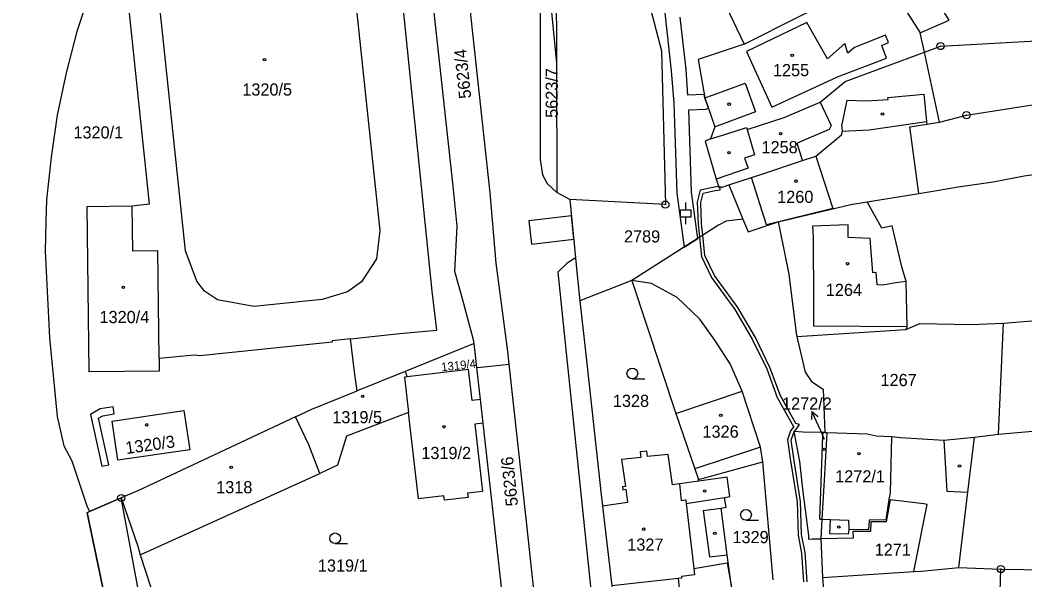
# Model space of a CAD drawing. Extents: x -644096 to -634268, y -1141430 to -1133463.
# Drawn here: x -639124.2 to -638983.7, y -1137978.7 to -1137900.5 of the extents above; entities that cross this region are included whole.
import ezdxf

# ---------------------------------------------------------------- set-up
doc = ezdxf.new("R2010")
doc.units = 0
for name, color, linetype in [('_CIVIL_CONSTRUCTION', 7, 'Continuous'), ('B_Hranice _3D', 7, 'Continuous'), ('M_Svah_Nasyp', 7, 'Continuous'), ('M_Svah_Zarez', 7, 'Continuous'), ('spodek_zarez', 7, 'Continuous'), ('svrsek_osa_sjezdy', 7, 'Continuous'), ('svrsek_osa_terminal_VRT', 7, 'Continuous'), ('svrsek_osa_VRT', 7, 'Continuous'), ('svrsek_popisy_VRT', 7, 'Continuous'), ('terminal_VRT', 7, 'Continuous')]:
    doc.layers.add(name, color=color, linetype=linetype)

msp = doc.modelspace()

# ---------------------------------------------------------------- linework, layer by layer
at = {"layer": '_CIVIL_CONSTRUCTION'}
for centre, radius in [((-638995.5, -1137904.09), 0.5), ((-638995.5, -1137904.09), 0.0303), ((-638991.87, -1137913.74), 0.5), ((-638991.87, -1137913.74), 0.0303), ((-639033.97, -1137926.24), 0.5), ((-639033.97, -1137926.24), 0.0303), ((-639110.05, -1137967.22), 0.5), ((-639110.05, -1137967.22), 0.0303), ((-638987.07, -1137977.15), 0.5), ((-638987.07, -1137977.15), 0.0303)]:
    msp.add_circle(centre, radius, dxfattribs=at)
at = {"layer": 'B_Hranice _3D'}
for points in [[(-639034.03, -1137899.46), (-639033.14, -1137907.55), (-639032.8, -1137912.05), (-639032.39, -1137924.66), (-639031.36, -1137932.17), (-639029.45, -1137930.95), (-639030.33, -1137924.48), (-639030.71, -1137912.98), (-639028.3, -1137912.9), (-639027.96, -1137912.78), (-639028.47, -1137911.34), (-639028.55, -1137910.87), (-639030.82, -1137910.94), (-639031.08, -1137907.37), (-639031.89, -1137900.06)], [(-639014.15, -1137978.91), (-639014.42, -1137974.85), (-639014.92, -1137972.34), (-639015.07, -1137967.73), (-639016.02, -1137961.68), (-639016.38, -1137959.15), (-639016.02, -1137958.07), (-639015.98, -1137958.02), (-639016, -1137957.93), (-639015.92, -1137957.94), (-639015.61, -1137957.52), (-639015.22, -1137956.96), (-639015.74, -1137956.8), (-639017.87, -1137952.97), (-639019.35, -1137948.97), (-639021.38, -1137944.78), (-639023.83, -1137940.61), (-639027.09, -1137936.15), (-639028.46, -1137933.33), (-639028.74, -1137930.5), (-639028.9, -1137928.9), (-639029.01, -1137925.95), (-639028.7, -1137924.65), (-639027.01, -1137924.28), (-639026.3, -1137924.16), (-639026.37, -1137923.75), (-639026.5, -1137923.8), (-639026.54, -1137923.69), (-639027.11, -1137923.78), (-639029.12, -1137924.23), (-639029.51, -1137925.91), (-639029.4, -1137928.94), (-639029.21, -1137930.8), (-639028.94, -1137933.47), (-639027.53, -1137936.41), (-639024.25, -1137940.89), (-639021.82, -1137945.02), (-639019.81, -1137949.17), (-639018.33, -1137953.17), (-639016.08, -1137957.22), (-639016.02, -1137957.24), (-639016.46, -1137957.83), (-639016.9, -1137959.11), (-639016.52, -1137961.76), (-639015.57, -1137967.77), (-639015.42, -1137972.4), (-639014.92, -1137974.91), (-639014.65, -1137978.95)]]:
    msp.add_lwpolyline(points, dxfattribs=at)
for points in [[(-639053.07, -1137928.49), (-639052.69, -1137931.77), (-639046.79, -1137931.08), (-639047.11, -1137927.8)], [(-639111.19, -1137954.47), (-639112.98, -1137954.78), (-639114.35, -1137955.56), (-639112.78, -1137962.79), (-639111.8, -1137962.57), (-639113.21, -1137956.06), (-639112.64, -1137955.74), (-639111.02, -1137955.46)], [(-639107.95, -1138002.03), (-639103.78, -1138000.92), (-639110.05, -1137967.22), (-639114.47, -1137969.11), (-639114.8, -1137969.27)]]:
    msp.add_lwpolyline(points, close=True, dxfattribs=at)
at = {"layer": 'M_Svah_Nasyp'}
for p, q in [((-639077.98, -1137890.99), (-639073.91, -1137929.84)), ((-639101.08, -1137932.7), (-639105.13, -1137893.92)), ((-639000.69, -1137898.61), (-638998.33, -1137902.26)), ((-639014.19, -1137900.8), (-639022.63, -1137904.83)), ((-639011.32, -1137905.89), (-639014.19, -1137900.8)), ((-639008.9, -1137903.71), (-639011.32, -1137905.89)), ((-639008.45, -1137905.07), (-639008.9, -1137903.71)), ((-639003.19, -1137902.59), (-639007.54, -1137904.28)), ((-639003.71, -1137904.01), (-639002.8, -1137903.6)), ((-639002.8, -1137903.6), (-639003.19, -1137902.59)), ((-639022.63, -1137904.83), (-639019.1, -1137912.63)), ((-639007.54, -1137904.28), (-639008.45, -1137905.07)), ((-639003.06, -1137905.78), (-639003.71, -1137904.01)), ((-639009.92, -1137908.37), (-639003.06, -1137905.78)), ((-639027.38, -1137910.94), (-639022.83, -1137909.28)), ((-639022.83, -1137909.28), (-639021.39, -1137913.27)), ((-639019.1, -1137912.63), (-639009.92, -1137908.37)), ((-639002.86, -1137911.29), (-638997.85, -1137910.79)), ((-638997.85, -1137910.79), (-638997.47, -1137914.62)), ((-639028.47, -1137911.34), (-639027.38, -1137910.94)), ((-639012.31, -1137911.93), (-639010.79, -1137915.17)), ((-639008.62, -1137911.66), (-639009.31, -1137915.04)), ((-639008.62, -1137911.66), (-639005.86, -1137911.72)), ((-639005.86, -1137911.72), (-639002.84, -1137911.54)), ((-639002.84, -1137911.54), (-639002.86, -1137911.29)), ((-639021.39, -1137913.27), (-639026.11, -1137915.03)), ((-639026.11, -1137915.03), (-639027.04, -1137915.38)), ((-639009.21, -1137915.99), (-639009.31, -1137915.04)), ((-639022.56, -1137915.73), (-639021.49, -1137919.28)), ((-639011.09, -1137915.75), (-639015.56, -1137917.66)), ((-639010.79, -1137915.17), (-639011.09, -1137915.75)), ((-639014.78, -1137920.09), (-639015.56, -1137917.66)), ((-639021.49, -1137919.28), (-639022.9, -1137919.76)), ((-639022.9, -1137919.76), (-639022.41, -1137921.13)), ((-639012.94, -1137919.48), (-639010.58, -1137926.77)), ((-639022.41, -1137921.13), (-639026.85, -1137922.69)), ((-639019.82, -1137929.05), (-639021.93, -1137922.46)), ((-639010.58, -1137926.77), (-639019.82, -1137929.05)), ((-639008.43, -1137929.08), (-639013.4, -1137929.24)), ((-639008.43, -1137930.82), (-639008.43, -1137929.08)), ((-639073.91, -1137929.84), (-639074.38, -1137933.83)), ((-639013.4, -1137929.24), (-639013.29, -1137930.83)), ((-639013.29, -1137930.83), (-639013.27, -1137939.9)), ((-639005.32, -1137930.99), (-639008.43, -1137930.82)), ((-639004.98, -1137935.77), (-639005.32, -1137930.99)), ((-639099.49, -1137936.94), (-639101.08, -1137932.7)), ((-639074.38, -1137933.83), (-639076.46, -1137937.03)), ((-639004.5, -1137935.74), (-639004.98, -1137935.77)), ((-639004.38, -1137937.45), (-639004.5, -1137935.74)), ((-639098.39, -1137938.34), (-639099.49, -1137936.94)), ((-639076.46, -1137937.03), (-639078.39, -1137938.43)), ((-639003.65, -1137937.47), (-639004.38, -1137937.45)), ((-639002.8, -1137937.33), (-639003.65, -1137937.47)), ((-639001.74, -1137937.15), (-639002.8, -1137937.33)), ((-639000.33, -1137936.99), (-639001.74, -1137937.15)), ((-639096.59, -1137939.56), (-639098.39, -1137938.34)), ((-639078.39, -1137938.43), (-639081.95, -1137939.49)), ((-639091.49, -1137940.49), (-639096.59, -1137939.56)), ((-639081.95, -1137939.49), (-639091.49, -1137940.49)), ((-639013.27, -1137939.9), (-639013.26, -1137943.24)), ((-639000.17, -1137943.31), (-639013.26, -1137943.24)), ((-639032.5, -1137955.41), (-639023.23, -1137952.3)), ((-639012.38, -1137970.17), (-639011.97, -1137958.57)), ((-639011.97, -1137958.57), (-639011.93, -1137958.09)), ((-639002.35, -1137958.65), (-639002.53, -1137966.5)), ((-638995.04, -1137959.15), (-638994.64, -1137966.27)), ((-639020.65, -1137960.14), (-639029.87, -1137963.14)), ((-639032, -1137965.26), (-639031.77, -1137967.56)), ((-639002.53, -1137966.5), (-639002.72, -1137967.42)), ((-638994.64, -1137966.27), (-638991.69, -1137966.41)), ((-639031.77, -1137967.56), (-639031.13, -1137967.48)), ((-639031.13, -1137967.48), (-639031.07, -1137967.99)), ((-639031.07, -1137967.99), (-639025.69, -1137967.13)), ((-639031.07, -1137967.99), (-639030, -1137977.09)), ((-639002.72, -1137967.42), (-639003.16, -1137970.28)), ((-639028.67, -1137968.96), (-639026.19, -1137968.62)), ((-639028.67, -1137968.96), (-639027.82, -1137975.46)), ((-639012.38, -1137970.17), (-639012.09, -1137970.18)), ((-639012.09, -1137970.18), (-639010.91, -1137970.24)), ((-639010.97, -1137972.23), (-639010.91, -1137970.24)), ((-639010.91, -1137970.24), (-639008.35, -1137970.33)), ((-639008.35, -1137970.33), (-639008.33, -1137971.63)), ((-639005.48, -1137970.31), (-639005.56, -1137971.65)), ((-639003.16, -1137970.28), (-639005.48, -1137970.31)), ((-639008.43, -1137972.26), (-639010.97, -1137972.23)), ((-639008.33, -1137971.63), (-639008.43, -1137972.26)), ((-639005.56, -1137971.65), (-639008.33, -1137971.63)), ((-639027.82, -1137975.46), (-639025.33, -1137975.14)), ((-639030, -1137977.09), (-639025.35, -1137976.29)), ((-639025.35, -1137976.29), (-639024.7, -1137979.96)), ((-639029.9, -1137977.95), (-639031.74, -1137978.17)), ((-639031.74, -1137978.17), (-639031.71, -1137978.4)), ((-639030, -1137977.09), (-639029.9, -1137977.95)), ((-639032.17, -1137978.45), (-639041.45, -1137979.47)), ((-639031.71, -1137978.4), (-639032.17, -1137978.45)), ((-639032.17, -1137978.45), (-639031.86, -1137981.54))]:
    msp.add_line(p, q, dxfattribs=at)
at = {"layer": 'M_Svah_Zarez'}
for centre in [(-639016.24, -1137905.38), (-639090.01, -1137906), (-639025.05, -1137912.21), (-639003.62, -1137913.57), (-639017.86, -1137916.33), (-639025.07, -1137918.98), (-639015.7, -1137922.96), (-639008.5, -1137934.5), (-639109.75, -1137937.79), (-639076.29, -1137953.01), (-639026.22, -1137955.67), (-639106.48, -1137957.01), (-639064.91, -1137957.27), (-639011.78, -1137960.42), (-639006.9, -1137961.03), (-639094.68, -1137962.94), (-638992.85, -1137962.74), (-639028.49, -1137966.24), (-639009.73, -1137971.27), (-639037, -1137971.58), (-639027.06, -1137972.15)]:
    msp.add_circle(centre, 0.175, dxfattribs=at)
at = {"layer": 'spodek_zarez'}
msp.add_circle((-638683.07, -1137056.85), 1378.08, dxfattribs=at)
at = {"layer": 'svrsek_osa_sjezdy'}
for p, q in [((-639031.1, -1137926.95), (-639031.1, -1137925.95)), ((-639031.85, -1137926.95), (-639030.35, -1137926.95)), ((-639031.85, -1137927.95), (-639031.85, -1137926.95)), ((-639030.35, -1137927.95), (-639030.35, -1137926.95)), ((-639031.85, -1137927.95), (-639030.35, -1137927.95)), ((-639031.1, -1137928.95), (-639031.1, -1137927.95)), ((-639038.59, -1137950.58), (-639036.84, -1137950.58)), ((-639022.7, -1137970.33), (-639020.95, -1137970.33)), ((-639080.14, -1137973.6), (-639078.39, -1137973.6))]:
    msp.add_line(p, q, dxfattribs=at)
for centre in [(-639038.59, -1137949.83), (-639022.7, -1137969.58), (-639080.14, -1137972.85)]:
    msp.add_circle(centre, 0.75, dxfattribs=at)
at = {"layer": 'svrsek_osa_terminal_VRT'}
msp.add_arc((-642050.26, -1145189.6), 8802.25, 41.413152, 75.317049, dxfattribs=at)
at = {"layer": 'svrsek_popisy_VRT'}
for p, q in [((-639013.51, -1137955.14), (-639013.54, -1137956.26)), ((-639012.24, -1137957.86), (-639013.51, -1137955.14)), ((-639013.51, -1137955.14), (-639012.63, -1137955.84)), ((-639011.71, -1137959.03), (-639012.24, -1137957.86))]:
    msp.add_line(p, q, dxfattribs=at)
at = {"layer": 'terminal_VRT'}
for p, q in [((-638995.65, -1137914.72), (-638997.76, -1137904.93)), ((-639049.19, -1137906.46), (-639049.13, -1137924.55)), ((-638997.44, -1137915), (-638995.65, -1137914.72)), ((-639025.08, -1137923.48), (-639023.15, -1137928.28)), ((-639047.33, -1137925.51), (-639049.13, -1137924.55)), ((-639005.78, -1137925.86), (-638998.53, -1137924.67)), ((-639047.33, -1137925.51), (-639046.54, -1137933.69)), ((-639038.68, -1137936.83), (-639045.92, -1137939.69)), ((-638986.68, -1137942.82), (-638958.37, -1137940.37)), ((-638987.38, -1137958.3), (-638986.68, -1137942.82)), ((-639015.6, -1137944.64), (-639000.36, -1137943.67)), ((-639060.69, -1137945.64), (-639070.36, -1137949.55)), ((-639060.32, -1137949), (-639060.69, -1137945.64)), ((-639070.36, -1137949.55), (-639077.07, -1137952.26)), ((-639070.36, -1137949.55), (-639070.09, -1137950.28)), ((-639059.82, -1137953.48), (-639060.32, -1137949)), ((-639059.45, -1137956.79), (-639059.82, -1137953.48)), ((-638987.38, -1137958.3), (-638954.52, -1137955.44)), ((-639011.69, -1137958.09), (-639011.41, -1137958.09)), ((-638990.77, -1137958.7), (-638987.38, -1137958.3)), ((-639029.36, -1137964.65), (-639020.37, -1137962.16)), ((-639018.89, -1137978.67), (-639020.37, -1137962.16)), ((-639107.38, -1137975.18), (-639082.28, -1137963.79)), ((-639029.29, -1137964.87), (-639029.36, -1137964.65)), ((-639114.47, -1137969.11), (-639110.05, -1137967.22)), ((-639012.24, -1137972.92), (-639012.02, -1137978.34)), ((-639107.38, -1137975.18), (-639099.86, -1137998.17)), ((-639012.02, -1137978.34), (-638999.22, -1137977.51)), ((-638992.94, -1137976.93), (-638987.07, -1137977.15)), ((-638987.67, -1137995.19), (-638987.07, -1137977.15)), ((-638987.07, -1137977.15), (-638961.55, -1137977.48)), ((-639012.02, -1137978.34), (-639010.47, -1137996.41))]:
    msp.add_line(p, q, dxfattribs=at)
for points in [[(-639087.97, -1137843.61), (-639102.06, -1137868.76), (-639104.83, -1137874.22), (-639107.39, -1137879.64), (-639109.87, -1137885), (-639112.33, -1137890.8), (-639114.4, -1137896.41), (-639116.25, -1137902.06), (-639117.74, -1137907.83), (-639118.98, -1137913.72), (-639119.85, -1137919.61), (-639120.48, -1137925.58), (-639120.58, -1137928.62), (-639120.69, -1137932.74), (-639120.06, -1137944.86), (-639118.98, -1137955.82), (-639118.09, -1137959.95), (-639116.95, -1137962.05), (-639114.84, -1137968.31), (-639114.47, -1137969.11)], [(-639060.69, -1137945.64), (-639060.82, -1137945.13), (-639061.46, -1137942.71), (-639062.46, -1137938.91), (-639063.4, -1137935.59), (-639063.06, -1137929.24), (-639063.62, -1137923.68), (-639066.86, -1137894.22), (-639067.31, -1137889.49), (-639067.52, -1137887.29), (-639068.02, -1137882.07), (-639070.26, -1137858.57), (-639069.29, -1137847.13)], [(-639055.79, -1137948.51), (-639056.01, -1137946.75), (-639057.62, -1137934.44), (-639058.45, -1137924.61), (-639062.4, -1137888.52), (-639064.97, -1137879.5), (-639066.66, -1137872.92), (-639068.08, -1137859.4), (-639066.26, -1137847.71), (-639066.93, -1137847.58), (-639069.29, -1137847.13)], [(-639057.72, -1137848.69), (-639057.69, -1137850.85), (-639054.05, -1137874.19), (-639052.72, -1137884.72), (-639051.5, -1137894.76), (-639051.48, -1137919.95), (-639051.13, -1137922.06), (-639050.5, -1137923.3), (-639049.13, -1137924.55)], [(-639051.99, -1137873.07), (-639051.59, -1137875.63), (-639047.24, -1137875.06), (-639046.16, -1137883.53), (-639050.54, -1137884.12), (-639049.23, -1137894.59), (-639049.19, -1137906.46)], [(-639051.99, -1137873.07), (-639050.88, -1137889.34), (-639049.19, -1137906.46)], [(-639077.98, -1137944.98), (-639071.12, -1137944.22), (-639065.94, -1137943.79), (-639066.56, -1137938.34), (-639072.79, -1137877.51), (-639077.95, -1137878.07)], [(-639108.52, -1137926.4), (-639106.11, -1137926.13), (-639109.38, -1137894.56), (-639107.14, -1137887.78), (-639101.85, -1137880.52), (-639098.96, -1137880.21)], [(-639042.54, -1137884.7), (-639042.24, -1137885.48), (-639036.29, -1137898.02), (-639034.5, -1137904.77), (-639033.97, -1137926.24), (-639047.33, -1137925.51)], [(-639030.73, -1137890.83), (-639029.02, -1137893.96), (-639028.06, -1137893.75), (-639026.51, -1137896.39), (-639022.96, -1137903.84)], [(-638997.76, -1137904.93), (-638998.33, -1137902.26), (-638994.31, -1137900.49), (-638999.85, -1137891.61)], [(-639022.96, -1137903.84), (-639015.36, -1137900.01), (-639011.19, -1137897.91), (-639006.54, -1137895.57)], [(-639022.96, -1137903.84), (-639029.37, -1137905.96), (-639028.47, -1137911.34), (-639027.04, -1137915.38), (-639027.66, -1137917.05)], [(-638997.76, -1137904.93), (-638995.5, -1137904.09), (-638981.28, -1137903.33)], [(-639027.66, -1137917.05), (-639025.68, -1137916.43), (-639022.65, -1137915.46), (-639022.56, -1137915.73), (-639017.35, -1137914.07), (-639012.31, -1137911.93), (-639008.83, -1137909.04), (-638997.76, -1137904.93)], [(-638995.65, -1137914.72), (-638991.87, -1137913.74), (-638980.25, -1137911.95), (-638965.58, -1137910.86), (-638960.23, -1137910.66), (-638959.32, -1137910.31)], [(-639025.08, -1137923.48), (-639021.93, -1137922.46), (-639020.62, -1137922.01), (-639014.78, -1137920.09), (-639012.94, -1137919.48), (-639009.34, -1137916.47), (-639009.21, -1137915.99), (-639005.5, -1137915.8), (-638997.47, -1137914.62), (-638997.44, -1137915)], [(-638998.53, -1137924.67), (-638999.81, -1137915.37), (-638997.44, -1137915)], [(-639027.66, -1137917.05), (-639028.39, -1137917.37), (-639026.85, -1137922.69), (-639026.5, -1137923.8), (-639026.23, -1137923.69), (-639026.17, -1137923.83), (-639025.08, -1137923.48)], [(-638998.53, -1137924.67), (-638996.31, -1137924.31), (-638993.04, -1137923.76), (-638988.13, -1137923.07), (-638983.82, -1137922.23), (-638964.32, -1137919.53)], [(-639018.19, -1137928.65), (-639008.06, -1137926.24), (-639005.78, -1137925.86)], [(-639000.36, -1137943.67), (-639000.17, -1137943.31), (-639000.33, -1137936.99), (-639000.92, -1137934.95), (-639002.28, -1137929.21), (-639003.72, -1137929.55), (-639005.78, -1137925.86)], [(-639104.76, -1137947.72), (-639104.75, -1137949.49), (-639114.52, -1137949.61), (-639114.83, -1137926.48), (-639108.52, -1137926.4)], [(-639104.76, -1137947.72), (-639104.95, -1137932.71), (-639108.44, -1137932.76), (-639108.52, -1137926.4)], [(-639023.15, -1137928.28), (-639025.47, -1137928.53), (-639026.55, -1137929.11), (-639038.68, -1137936.83)], [(-639023.15, -1137928.28), (-639022.42, -1137930.04), (-639018.19, -1137928.65)], [(-639018.19, -1137928.65), (-639017.99, -1137929.77), (-639016.69, -1137935.97), (-639015.7, -1137944.2), (-639015.6, -1137944.64)], [(-639046.54, -1137933.69), (-639047.69, -1137934.4), (-639049.03, -1137935.66), (-639047.72, -1137948.29), (-639042.3, -1138000.14), (-639041.13, -1138015.48), (-639041.4, -1138020.23), (-639042.4, -1138026.9), (-639044.49, -1138034.44), (-639046.35, -1138040.17), (-639052.24, -1138049.21), (-639053.5, -1138050.82), (-639054.7, -1138052.27), (-639058.33, -1138055.73), (-639059.46, -1138056.57), (-639061.15, -1138057.77), (-639067.03, -1138061.89), (-639076.61, -1138066.49), (-639082.33, -1138069.24), (-639083.14, -1138069.89), (-639083.17, -1138070.46), (-639082.96, -1138071.03)], [(-639046.54, -1137933.69), (-639046.36, -1137935.62), (-639045.92, -1137939.69)], [(-639038.68, -1137936.83), (-639032.5, -1137955.41), (-639029.87, -1137963.14), (-639029.36, -1137964.65)], [(-639020.37, -1137962.16), (-639020.65, -1137960.14), (-639023.23, -1137952.3), (-639024.93, -1137948.47), (-639027.04, -1137945.15), (-639029.16, -1137942.23), (-639032.32, -1137939.19), (-639035.92, -1137937.24), (-639038.68, -1137936.83)], [(-639045.92, -1137939.69), (-639045.01, -1137948.01), (-639043.33, -1137963.35), (-639042.95, -1137966.8), (-639042.78, -1137968.38)], [(-639000.36, -1137943.67), (-638998.39, -1137942.85), (-638991.29, -1137942.98), (-638986.68, -1137942.82)], [(-639077.98, -1137944.98), (-639080.55, -1137945.25), (-639080.55, -1137945.46), (-639099.04, -1137947.38), (-639099.85, -1137947.26), (-639104.76, -1137947.72)], [(-639077.07, -1137952.26), (-639077.37, -1137949.95), (-639077.98, -1137944.98)], [(-639015.6, -1137944.64), (-639015.51, -1137945.1), (-639014.45, -1137949.64), (-639013.54, -1137950.94), (-639011.91, -1137952), (-639011.69, -1137958.09)], [(-639092, -1138063.24), (-639085.98, -1138060.89), (-639077.71, -1138057.31), (-639070.6, -1138053.63), (-639064.73, -1138049.72), (-639060.49, -1138045.42), (-639056.7, -1138040.7), (-639054.1, -1138036.41), (-639051.57, -1138030.92), (-639050.12, -1138026.1), (-639049.34, -1138021.1), (-639049.12, -1138016.08), (-639049.17, -1138012.06), (-639049.57, -1138006.01), (-639053.43, -1137970.08), (-639055.79, -1137948.51)], [(-639060.32, -1137949), (-639059.29, -1137948.89), (-639055.79, -1137948.51)], [(-639059.82, -1137953.48), (-639060.99, -1137953.62), (-639061.49, -1137949.29), (-639070.09, -1137950.28)], [(-639070.09, -1137950.28), (-639070.46, -1137950.32), (-639069.89, -1137955.26)], [(-639085.66, -1137955.88), (-639083.41, -1137954.82), (-639077.07, -1137952.26)], [(-639101.29, -1137954.98), (-639100.45, -1137960.48), (-639110.53, -1137961.95), (-639111.33, -1137956.47), (-639101.29, -1137954.98)], [(-639069.89, -1137955.26), (-639078.56, -1137958.57), (-639079.8, -1137962.63), (-639082.28, -1137963.79)], [(-639059.45, -1137956.79), (-639060.6, -1137956.92), (-639059.52, -1137966.31), (-639061.62, -1137966.54), (-639061.55, -1137967.13), (-639064.87, -1137967.51), (-639064.94, -1137966.92), (-639068.5, -1137967.32), (-639069.89, -1137955.26)], [(-639085.66, -1137955.88), (-639107.74, -1137966.23), (-639110.05, -1137967.22)], [(-639082.28, -1137963.79), (-639083.83, -1137959.79), (-639085.66, -1137955.88)], [(-639056.9, -1137979.7), (-639057.92, -1137970.51), (-639059.45, -1137956.79)], [(-639011.69, -1137958.09), (-639011.93, -1137958.09), (-639014.72, -1137958.01), (-639016, -1137957.93), (-639015.24, -1137962.14), (-639014.74, -1137966.35), (-639013.97, -1137972.48), (-639013.94, -1137972.95), (-639013.46, -1137972.94), (-639012.24, -1137972.92)], [(-639011.41, -1137958.09), (-639011.73, -1137963.96), (-639012.09, -1137970.18), (-639012.24, -1137972.92)], [(-639011.41, -1137958.09), (-639005.78, -1137958.25), (-639004.5, -1137958.52), (-639002.35, -1137958.65)], [(-639002.35, -1137958.65), (-639001.08, -1137958.75), (-638995.04, -1137959.15), (-638990.77, -1137958.7)], [(-638992.94, -1137976.93), (-638991.69, -1137966.41), (-638990.77, -1137958.7)], [(-639029.29, -1137964.87), (-639032, -1137965.26), (-639032.98, -1137965.4), (-639033.6, -1137961.13), (-639036.47, -1137961.44), (-639036.57, -1137960.68), (-639037.49, -1137960.78), (-639037.41, -1137961.55), (-639040.11, -1137961.84), (-639039.56, -1137965.61), (-639039.96, -1137965.67), (-639039.9, -1137966.07), (-639039.52, -1137966.01), (-639039.25, -1137967.83), (-639042.78, -1137968.38)], [(-639026.19, -1137968.62), (-639025.49, -1137968.52), (-639025.69, -1137967.13), (-639024.94, -1137967.03), (-639025.32, -1137964.31), (-639029.29, -1137964.87)], [(-639110.05, -1137967.22), (-639107.74, -1137973.93), (-639107.38, -1137975.18)], [(-639042.78, -1137968.38), (-639041.45, -1137979.47), (-639041.28, -1137980.67), (-639040.87, -1137983.54)], [(-638999.22, -1137977.51), (-638997.38, -1137968.11), (-638997.86, -1137968.02), (-639002.55, -1137967.48), (-639002.83, -1137969.02), (-639003.09, -1137970.53), (-639005.24, -1137970.57), (-639005.31, -1137971.91), (-639007.78, -1137971.89), (-639007.74, -1137972.85), (-639012.24, -1137972.92)], [(-639107.95, -1138002.03), (-639114.8, -1137969.27), (-639114.47, -1137969.11)], [(-639024.7, -1137979.96), (-639025.33, -1137975.14), (-639026.19, -1137968.62)], [(-638999.22, -1137977.51), (-638998.18, -1137977.44), (-638992.94, -1137976.93)]]:
    msp.add_lwpolyline(points, dxfattribs=at)

# ---------------------------------------------------------------- texts
at = {"layer": 'svrsek_osa_VRT'}
for s, height, rotation, p in [('5623/4', 1.7, 96, (-639061.1, -1137911.35)), ('5623/7', 1.7, 90, (-639049.01, -1137914.12)), ('1319/4', 1.19, 6, (-639065.25, -1137949.53)), ('1320/3', 1.7, 8, (-639109.33, -1137961.09)), ('5623/6', 1.7, 96, (-639054.56, -1137968.28))]:
    msp.add_text(s, height=height, rotation=rotation, dxfattribs=at).set_placement(p)
for s, p in [('1255', (-639018.93, -1137908.3)), ('1320/5', (-639093.12, -1137911.01)), ('1320/1', (-639116.73, -1137917)), ('1258', (-639020.53, -1137919.06)), ('1260', (-639018.34, -1137926)), ('2789', (-639039.76, -1137931.53)), ('1264', (-639011.54, -1137939)), ('1320/4', (-639113.08, -1137942.79)), ('1267', (-639003.89, -1137951.59)), ('1328', (-639041.31, -1137954.5)), ('1272/2', (-639017.66, -1137954.88)), ('1319/5', (-639080.54, -1137956.78)), ('1326', (-639028.78, -1137958.8)), ('1319/2', (-639068.09, -1137961.78)), ('1272/1', (-639010.23, -1137965.05)), ('1318', (-639096.77, -1137966.56)), ('1329', (-639024.59, -1137973.53)), ('1327', (-639039.3, -1137974.58)), ('1271', (-639004.71, -1137975.29)), ('1319/1', (-639082.55, -1137977.51))]:
    msp.add_text(s, height=1.7, dxfattribs=at).set_placement(p)

doc.saveas('drawing.dxf')
